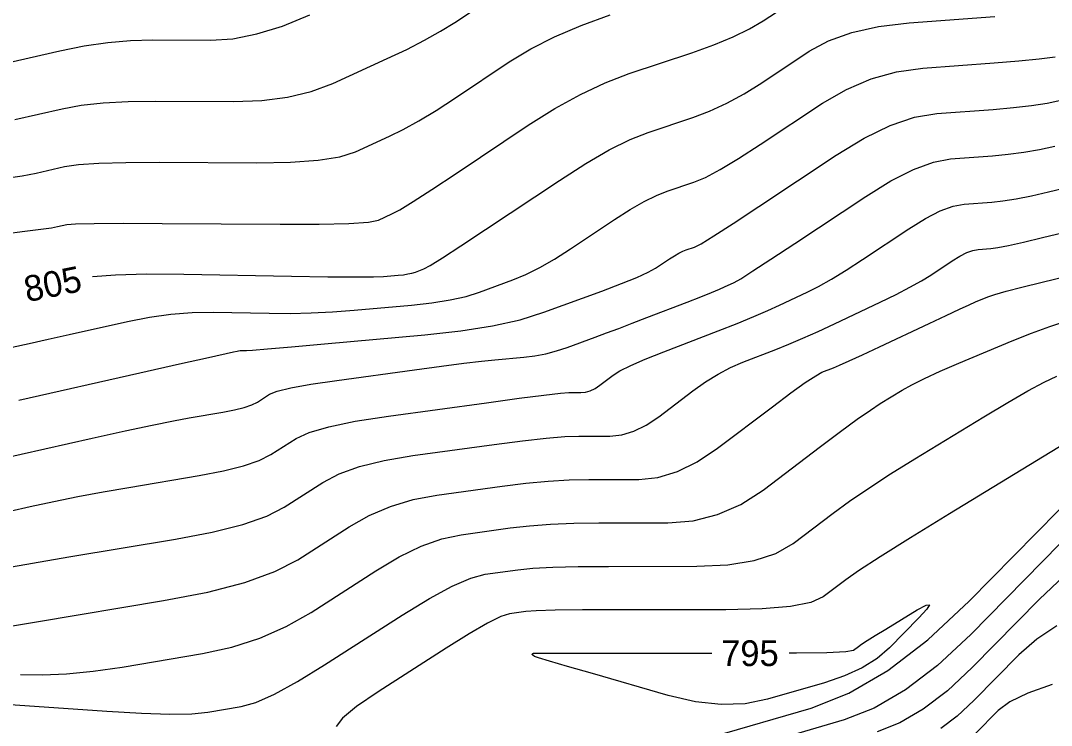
# Model space of a CAD drawing. Extents: x 2082232 to 2083549, y 592624 to 593832.
# Drawn here: x 2083202.98 to 2083230.97, y 593465.37 to 593484.52 of the extents above; entities that cross this region are included whole.
import ezdxf

# ---------------------------------------------------------------- set-up
doc = ezdxf.new("R2010")
doc.units = 0
doc.layers.add('DT_X_Contour_Major', color=7, linetype='Continuous')
doc.layers.add('DT_X_Contour_Minor', color=7, linetype='Continuous')

msp = doc.modelspace()

# ---------------------------------------------------------------- linework, layer by layer
at = {"layer": 'DT_X_Contour_Major'}
for points in [[(2083204.93, 593477.567), (2083205.557, 593477.613), (2083206.397, 593477.635), (2083207.41, 593477.629), (2083210.34, 593477.577), (2083211.32, 593477.562), (2083212.063, 593477.554), (2083212.568, 593477.555), (2083212.836, 593477.564), (2083213.233, 593477.6), (2083213.374, 593477.615), (2083213.499, 593477.635), (2083213.609, 593477.66), (2083213.702, 593477.689), (2083213.932, 593477.773), (2083214.101, 593477.864), (2083214.436, 593478.072), (2083214.938, 593478.397), (2083215.607, 593478.84), (2083217.612, 593480.178), (2083218.326, 593480.636), (2083218.967, 593481.006), (2083219.532, 593481.289), (2083220.023, 593481.484), (2083221.234, 593481.889), (2083221.692, 593482.062), (2083222.156, 593482.276), (2083222.628, 593482.533), (2083223.107, 593482.833), (2083224.392, 593483.687), (2083224.924, 593483.975), (2083225.553, 593484.199), (2083226.28, 593484.36), (2083227.106, 593484.456), (2083229.439, 593484.629)], [(2083202.523, 593469.641), (2083203.306, 593469.778), (2083204.291, 593469.945), (2083207.187, 593470.431), (2083208.186, 593470.622), (2083209.011, 593470.83), (2083209.663, 593471.055), (2083210.141, 593471.298), (2083211.184, 593471.968), (2083211.63, 593472.202), (2083212.186, 593472.402), (2083212.852, 593472.568), (2083213.628, 593472.699), (2083215.845, 593473.003), (2083216.611, 593473.103), (2083217.25, 593473.174), (2083217.759, 593473.217), (2083218.14, 593473.231), (2083218.985, 593473.232), (2083219.305, 593473.265), (2083219.633, 593473.363), (2083219.968, 593473.527), (2083220.31, 593473.757), (2083221.232, 593474.457), (2083221.577, 593474.703), (2083221.919, 593474.915), (2083222.258, 593475.095), (2083222.594, 593475.241), (2083223.488, 593475.587), (2083223.839, 593475.727), (2083224.223, 593475.891), (2083224.638, 593476.076), (2083225.086, 593476.285), (2083226.325, 593476.87), (2083226.758, 593477.08), (2083227.131, 593477.273), (2083227.443, 593477.446), (2083227.694, 593477.602), (2083228.281, 593477.992), (2083228.49, 593478.121), (2083228.677, 593478.216), (2083228.841, 593478.277), (2083228.983, 593478.304), (2083229.331, 593478.33), (2083229.516, 593478.355), (2083229.812, 593478.413), (2083230.217, 593478.502), (2083230.733, 593478.624), (2083232.255, 593478.99)], [(2083223.851, 593467.336), (2083224.05, 593467.337), (2083224.873, 593467.352), (2083225.388, 593467.376), (2083225.594, 593467.411), (2083225.731, 593467.515), (2083225.816, 593467.574), (2083225.969, 593467.671), (2083226.188, 593467.808), (2083226.475, 593467.984), (2083227.329, 593468.505), (2083227.572, 593468.638), (2083227.66, 593468.646), (2083227.593, 593468.529), (2083227.37, 593468.287), (2083226.572, 593467.474), (2083226.237, 593467.186), (2083225.832, 593466.932), (2083225.357, 593466.713), (2083224.812, 593466.527), (2083223.264, 593466.077)], [(2083223.264, 593466.077), (2083222.66, 593465.957), (2083222.008, 593465.935), (2083221.309, 593466.01), (2083220.562, 593466.184), (2083218.508, 593466.776), (2083217.832, 593466.971), (2083217.344, 593467.115), (2083217.045, 593467.205), (2083216.935, 593467.243), (2083216.891, 593467.274), (2083216.878, 593467.285), (2083216.871, 593467.294), (2083216.869, 593467.301), (2083216.873, 593467.306), (2083216.891, 593467.318), (2083216.898, 593467.322), (2083216.903, 593467.325), (2083216.906, 593467.327), (2083216.909, 593467.327), (2083216.913, 593467.328), (2083217.075, 593467.328), (2083217.559, 593467.329), (2083218.363, 593467.329), (2083219.489, 593467.33), (2083221.751, 593467.331)], [(2083230.989, 593466.477), (2083230.331, 593466.243), (2083229.843, 593466.007), (2083229.525, 593465.772), (2083228.906, 593465.141)]]:
    msp.add_lwpolyline(points, dxfattribs=at)
at = {"layer": 'DT_X_Contour_Minor'}
for points in [[(2083202.539, 593478.725), (2083203.099, 593478.795), (2083203.527, 593478.851), (2083203.822, 593478.894), (2083203.984, 593478.922), (2083204.238, 593478.98), (2083204.472, 593478.998), (2083204.981, 593479.009), (2083205.766, 593479.013), (2083206.828, 593479.009), (2083210.026, 593478.99), (2083211.092, 593478.992), (2083211.894, 593479.011), (2083212.429, 593479.047), (2083212.699, 593479.101), (2083213.066, 593479.267), (2083213.278, 593479.382), (2083213.639, 593479.605), (2083214.149, 593479.934), (2083214.808, 593480.37), (2083216.764, 593481.675), (2083217.485, 593482.13), (2083218.183, 593482.516), (2083218.857, 593482.833), (2083219.507, 593483.081), (2083221.209, 593483.649), (2083221.809, 593483.863), (2083222.331, 593484.079), (2083222.777, 593484.295), (2083223.145, 593484.514), (2083224.024, 593485.097)], [(2083202.828, 593481.836), (2083204.11, 593482.127), (2083204.629, 593482.222), (2083205.226, 593482.288), (2083205.901, 593482.326), (2083206.654, 593482.336), (2083208.766, 593482.323), (2083209.528, 593482.35), (2083210.231, 593482.442), (2083210.874, 593482.597), (2083211.459, 593482.816), (2083212.937, 593483.487), (2083213.468, 593483.737), (2083213.95, 593483.985), (2083214.385, 593484.23), (2083214.771, 593484.473), (2083215.736, 593485.117)], [(2083202.25, 593483.292), (2083204.045, 593483.7), (2083204.708, 593483.833), (2083205.349, 593483.928), (2083205.969, 593483.983), (2083206.568, 593483.999), (2083208.136, 593483.989), (2083208.746, 593484.03), (2083209.399, 593484.157), (2083210.097, 593484.372), (2083210.838, 593484.674)], [(2083202.46, 593480.218), (2083203.026, 593480.306), (2083203.406, 593480.379), (2083204.174, 593480.553), (2083204.55, 593480.61), (2083205.104, 593480.649), (2083205.834, 593480.669), (2083206.741, 593480.672), (2083209.396, 593480.657), (2083210.31, 593480.671), (2083211.062, 593480.726), (2083211.652, 593480.822), (2083212.079, 593480.959), (2083213.002, 593481.377), (2083213.373, 593481.56), (2083213.795, 593481.795), (2083214.267, 593482.082), (2083214.789, 593482.422), (2083216.25, 593483.396), (2083216.832, 593483.75), (2083217.483, 593484.082), (2083218.202, 593484.391), (2083218.991, 593484.677)], [(2083202.753, 593475.645), (2083203.217, 593475.75), (2083203.733, 593475.865), (2083204.301, 593475.993), (2083205.887, 593476.348), (2083206.478, 593476.463), (2083207.063, 593476.542), (2083207.641, 593476.586), (2083208.212, 593476.594), (2083209.728, 593476.567), (2083210.298, 593476.564), (2083210.873, 593476.577), (2083211.452, 593476.606), (2083212.035, 593476.651), (2083213.597, 593476.789), (2083214.152, 593476.85), (2083214.645, 593476.93), (2083215.076, 593477.027), (2083215.445, 593477.142), (2083216.346, 593477.472), (2083216.698, 593477.618), (2083217.077, 593477.808), (2083217.483, 593478.04), (2083217.916, 593478.317), (2083219.107, 593479.112), (2083219.532, 593479.384), (2083219.912, 593479.604), (2083220.248, 593479.772), (2083220.54, 593479.888), (2083221.259, 593480.128), (2083221.575, 593480.26), (2083221.981, 593480.474), (2083222.479, 593480.772), (2083223.068, 593481.152), (2083224.761, 593482.276), (2083225.407, 593482.651), (2083226.075, 593482.935), (2083226.767, 593483.126), (2083227.481, 593483.226), (2083229.417, 593483.369), (2083230.085, 593483.424), (2083230.637, 593483.481), (2083231.073, 593483.54)], [(2083202.934, 593474.206), (2083206.217, 593474.946), (2083207.299, 593475.19), (2083208.083, 593475.366), (2083208.758, 593475.518), (2083208.862, 593475.542), (2083208.901, 593475.549), (2083208.94, 593475.554), (2083208.978, 593475.557), (2083209.015, 593475.558), (2083209.115, 593475.556), (2083209.276, 593475.567), (2083209.683, 593475.601), (2083210.336, 593475.657), (2083211.235, 593475.737), (2083213.962, 593475.979), (2083214.931, 593476.086), (2083215.791, 593476.224), (2083216.543, 593476.393), (2083217.188, 593476.594), (2083218.761, 593477.171), (2083219.295, 593477.373), (2083219.717, 593477.544), (2083220.027, 593477.684), (2083220.224, 593477.794), (2083220.602, 593478.046), (2083220.737, 593478.132), (2083220.857, 593478.202), (2083220.964, 593478.255), (2083221.056, 593478.292), (2083221.284, 593478.368), (2083221.458, 593478.458), (2083221.806, 593478.672), (2083222.33, 593479.01), (2083223.03, 593479.471), (2083225.129, 593480.865), (2083225.889, 593481.327), (2083226.598, 593481.67), (2083227.254, 593481.893), (2083227.857, 593481.995), (2083229.395, 593482.109), (2083229.943, 593482.157), (2083230.43, 593482.214), (2083230.859, 593482.281), (2083231.228, 593482.358)], [(2083202.34, 593472.592), (2083204.926, 593473.175), (2083205.818, 593473.373), (2083206.553, 593473.531), (2083207.132, 593473.649), (2083207.555, 593473.727), (2083208.474, 593473.881), (2083208.791, 593473.942), (2083209.053, 593474.008), (2083209.259, 593474.079), (2083209.411, 593474.156), (2083209.742, 593474.369), (2083209.949, 593474.452), (2083210.323, 593474.543), (2083210.864, 593474.641), (2083211.571, 593474.745), (2083213.679, 593475.035), (2083214.408, 593475.133), (2083215.014, 593475.211), (2083215.496, 593475.268), (2083215.856, 593475.305), (2083216.65, 593475.375), (2083216.947, 593475.411), (2083217.24, 593475.468), (2083217.532, 593475.543), (2083217.82, 593475.639), (2083218.586, 593475.92), (2083218.889, 593476.032), (2083219.222, 593476.158), (2083219.587, 593476.296), (2083219.983, 593476.449), (2083221.079, 593476.873), (2083221.451, 593477.018), (2083221.744, 593477.134), (2083221.96, 593477.223), (2083222.097, 593477.283), (2083222.359, 593477.407), (2083222.535, 593477.508), (2083222.867, 593477.717), (2083223.356, 593478.034), (2083224.001, 593478.46), (2083225.93, 593479.741), (2083226.616, 593480.165), (2083227.228, 593480.477), (2083227.767, 593480.677), (2083228.232, 593480.765), (2083229.374, 593480.849), (2083229.801, 593480.889), (2083230.224, 593480.947), (2083230.645, 593481.021), (2083231.063, 593481.113)], [(2083201.577, 593470.939), (2083203.243, 593471.315), (2083203.879, 593471.453), (2083204.538, 593471.586), (2083205.219, 593471.714), (2083205.923, 593471.836), (2083207.83, 593472.156), (2083208.488, 593472.282), (2083209.032, 593472.419), (2083209.461, 593472.567), (2083209.776, 593472.727), (2083210.463, 593473.169), (2083210.813, 593473.331), (2083211.348, 593473.485), (2083212.067, 593473.633), (2083212.972, 593473.773), (2083215.631, 593474.138), (2083216.519, 593474.258), (2083217.188, 593474.343), (2083217.638, 593474.395), (2083217.871, 593474.412), (2083218.198, 593474.412), (2083218.322, 593474.425), (2083218.449, 593474.463), (2083218.579, 593474.527), (2083218.712, 593474.616), (2083219.07, 593474.887), (2083219.256, 593475.003), (2083219.548, 593475.147), (2083219.944, 593475.319), (2083220.445, 593475.519), (2083221.922, 593476.09), (2083222.442, 593476.294), (2083222.893, 593476.478), (2083223.276, 593476.641), (2083223.592, 593476.784), (2083224.342, 593477.139), (2083224.647, 593477.294), (2083224.999, 593477.495), (2083225.4, 593477.74), (2083225.847, 593478.031), (2083227.105, 593478.866), (2083227.553, 593479.143), (2083227.953, 593479.347), (2083228.304, 593479.477), (2083228.607, 593479.534), (2083229.352, 593479.589), (2083229.658, 593479.622), (2083230.018, 593479.68), (2083230.431, 593479.762), (2083230.898, 593479.868), (2083232.214, 593480.185)], [(2083202.264, 593467.991), (2083203.409, 593468.18), (2083206.865, 593468.76), (2083208.064, 593468.992), (2083209.071, 593469.254), (2083209.885, 593469.546), (2083210.506, 593469.868), (2083211.905, 593470.768), (2083212.447, 593471.074), (2083213.024, 593471.319), (2083213.637, 593471.503), (2083214.284, 593471.625), (2083216.058, 593471.868), (2083216.704, 593471.948), (2083217.311, 593472.005), (2083217.88, 593472.039), (2083218.41, 593472.051), (2083219.772, 593472.052), (2083220.288, 593472.105), (2083220.816, 593472.264), (2083221.356, 593472.528), (2083221.908, 593472.898), (2083223.395, 593474.027), (2083223.898, 593474.403), (2083224.29, 593474.684), (2083224.572, 593474.871), (2083224.743, 593474.963), (2083225.054, 593475.083), (2083225.219, 593475.153), (2083225.482, 593475.271), (2083225.842, 593475.437), (2083226.3, 593475.653), (2083227.652, 593476.292), (2083228.111, 593476.508), (2083228.475, 593476.678), (2083228.743, 593476.8), (2083228.915, 593476.876), (2083229.247, 593477.016), (2083229.433, 593477.08), (2083229.741, 593477.169), (2083230.172, 593477.281), (2083230.725, 593477.417), (2083232.363, 593477.811)], [(2083202.979, 593466.755), (2083203.571, 593466.739), (2083204.227, 593466.766), (2083204.949, 593466.838), (2083205.735, 593466.953), (2083207.918, 593467.319), (2083208.716, 593467.492), (2083209.474, 593467.736), (2083210.193, 593468.052), (2083210.871, 593468.439), (2083212.626, 593469.567), (2083213.264, 593469.946), (2083213.862, 593470.236), (2083214.421, 593470.438), (2083214.94, 593470.55), (2083216.272, 593470.733), (2083216.797, 593470.793), (2083217.373, 593470.836), (2083218.001, 593470.862), (2083218.68, 593470.871), (2083220.558, 593470.872), (2083221.248, 593470.928), (2083221.908, 593471.095), (2083222.539, 593471.373), (2083223.141, 593471.763), (2083224.706, 593472.951), (2083225.248, 593473.357), (2083225.698, 593473.687), (2083226.058, 593473.939), (2083226.327, 593474.114), (2083226.923, 593474.478), (2083227.186, 593474.626), (2083227.529, 593474.797), (2083227.953, 593474.991), (2083228.456, 593475.208), (2083229.903, 593475.818), (2083230.431, 593476.031), (2083230.927, 593476.212), (2083231.393, 593476.361)], [(2083202.574, 593465.942), (2083205.32, 593465.753), (2083206.263, 593465.698), (2083207.035, 593465.675), (2083207.634, 593465.684), (2083208.061, 593465.725), (2083208.97, 593465.878), (2083209.368, 593465.991), (2083209.878, 593466.218), (2083210.5, 593466.557), (2083211.236, 593467.01), (2083213.346, 593468.367), (2083214.081, 593468.818), (2083214.701, 593469.153), (2083215.206, 593469.372), (2083215.596, 593469.476), (2083216.486, 593469.598), (2083216.89, 593469.638), (2083217.435, 593469.667), (2083218.122, 593469.684), (2083218.949, 593469.69), (2083221.345, 593469.691), (2083222.182, 593469.731), (2083222.897, 593469.847), (2083223.489, 593470.041), (2083223.959, 593470.312), (2083225.048, 593471.139), (2083225.493, 593471.464), (2083226.011, 593471.818), (2083226.603, 593472.201), (2083227.268, 593472.615), (2083229.138, 593473.756), (2083229.788, 593474.146), (2083230.335, 593474.459), (2083230.78, 593474.697), (2083231.123, 593474.857)], [(2083231.352, 593473.034), (2083228.208, 593471.115)], [(2083221.756, 593465.056), (2083224.448, 593465.838), (2083225.473, 593466.24), (2083226.53, 593466.857), (2083227.62, 593467.691), (2083228.741, 593468.74), (2083231.775, 593471.827)], [(2083228.208, 593471.115), (2083227.148, 593470.464), (2083226.324, 593469.949), (2083225.738, 593469.57), (2083225.39, 593469.327), (2083224.776, 593468.861), (2083224.438, 593468.709), (2083223.885, 593468.599), (2083223.116, 593468.534), (2083222.132, 593468.511), (2083219.219, 593468.51), (2083218.242, 593468.507), (2083217.497, 593468.498), (2083216.983, 593468.483), (2083216.699, 593468.463), (2083216.253, 593468.402), (2083216.02, 593468.326), (2083215.656, 593468.145), (2083215.161, 593467.859), (2083214.535, 593467.467), (2083212.691, 593466.282), (2083212.103, 593465.881), (2083211.722, 593465.567), (2083211.547, 593465.34)], [(2083231.212, 593470.313), (2083228.783, 593467.84), (2083227.884, 593467), (2083227.011, 593466.332), (2083226.164, 593465.837), (2083225.343, 593465.516), (2083223.187, 593464.889)], [(2083231.309, 593469.424), (2083230.65, 593468.799), (2083228.824, 593466.941), (2083228.148, 593466.309), (2083227.492, 593465.807), (2083226.856, 593465.435), (2083226.238, 593465.193)], [(2083231.123, 593468.074), (2083230.576, 593467.716), (2083230.088, 593467.285), (2083228.865, 593466.041), (2083228.413, 593465.618), (2083227.973, 593465.282)]]:
    msp.add_lwpolyline(points, dxfattribs=at)

# ---------------------------------------------------------------- texts
at = {"layer": 'DT_X_Contour_Major'}
for s, rotation, p in [('805', 11.4369, (2083203.155, 593476.867)), ('795', 0.1357, (2083222.006, 593466.979))]:
    msp.add_text(s, height=0.7, rotation=rotation, dxfattribs=at).set_placement(p)

doc.saveas('drawing.dxf')
